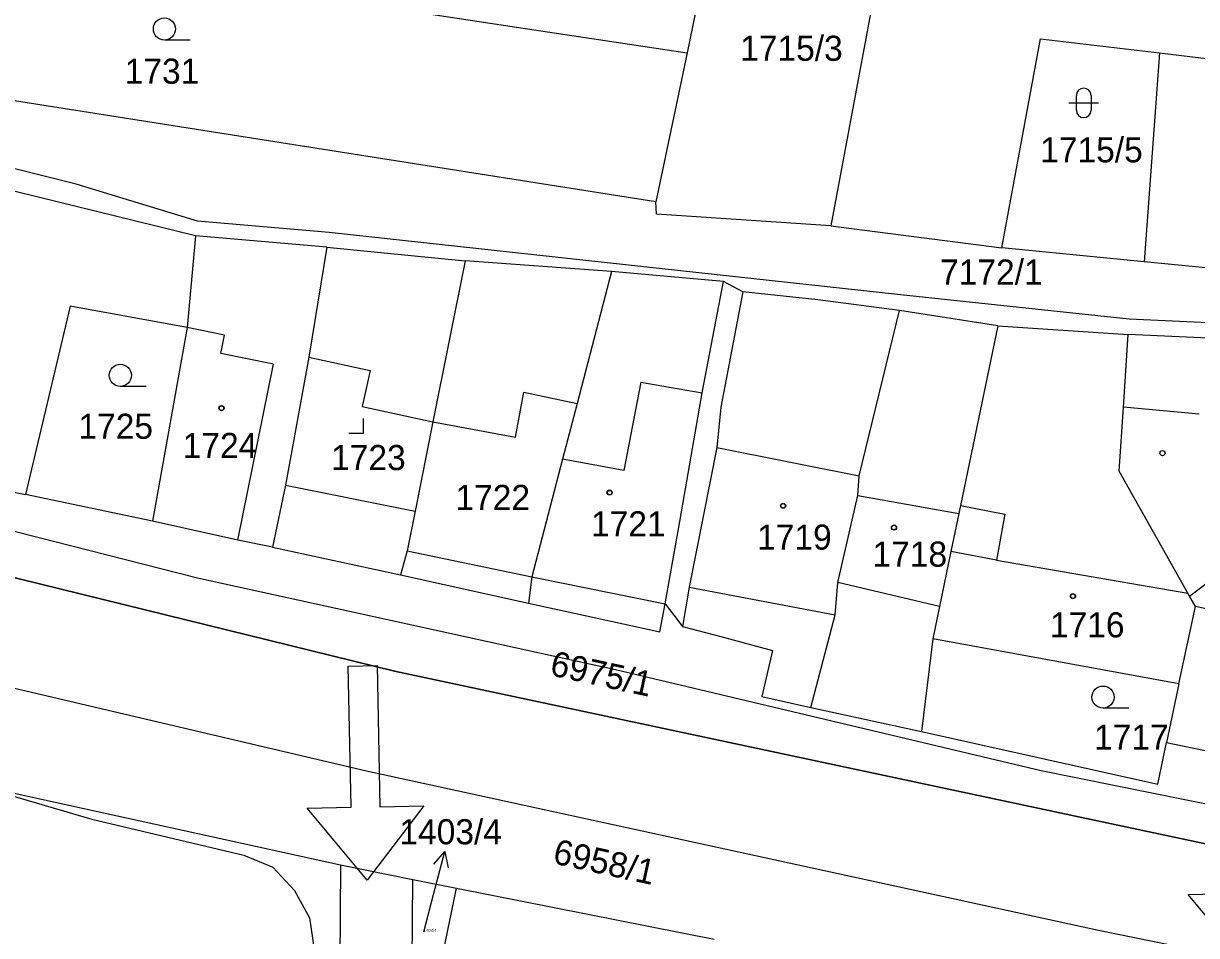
# Model space of a CAD drawing. Extents: x -593183 to -588034, y -1130415 to -1124994.
# Drawn here: x -590080.2 to -590000.6, y -1129409.1 to -1129347.3 of the extents above; entities that cross this region are included whole.
import ezdxf

# ---------------------------------------------------------------- set-up
doc = ezdxf.new("R2010")
doc.units = 0
for name, color, linetype in [('Vrstva 1', 7, 'Continuous'), ('Vrstva 10', 7, 'Continuous'), ('Vrstva 16', 7, 'Continuous'), ('Vrstva 18', 7, 'Continuous'), ('Vrstva 19', 7, 'Continuous'), ('Vrstva 25', 7, 'Continuous'), ('Vrstva 27', 7, 'Continuous'), ('Vrstva 4', 7, 'Continuous')]:
    doc.layers.add(name, color=color, linetype=linetype)

msp = doc.modelspace()

# ---------------------------------------------------------------- linework, layer by layer
at = {"layer": 'Vrstva 1'}
for p, q in [((-590031.96, -1129333.97), (-590035.17, -1129349.33)), ((-590020.91, -1129336.92), (-590025.43, -1129361.05)), ((-590061.71, -1129345.31), (-590045.53, -1129347.76)), ((-590045.53, -1129347.76), (-590035.17, -1129349.33)), ((-590013.83, -1129362.55), (-590011.22, -1129348.37)), ((-590011.22, -1129348.37), (-590003.15, -1129349.34)), ((-590035.17, -1129349.33), (-590037.28, -1129359.43)), ((-590003.15, -1129349.34), (-590004.19, -1129363.49)), ((-590003.15, -1129349.34), (-589985.14, -1129351.52)), ((-590037.28, -1129359.43), (-590088.17, -1129351.42)), ((-590076.58, -1129358.22), (-590088.73, -1129355.19)), ((-590068.5, -1129361.72), (-590085.47, -1129357.56)), ((-590068.36, -1129360.73), (-590076.58, -1129358.22)), ((-590037.24, -1129360.27), (-590037.28, -1129359.43)), ((-590059.44, -1129361.5), (-590068.36, -1129360.73)), ((-590025.43, -1129361.05), (-590037.24, -1129360.27)), ((-590025.43, -1129361.05), (-590013.83, -1129362.55)), ((-590068.5, -1129361.72), (-590069.05, -1129367.94)), ((-590059.58, -1129362.5), (-590068.5, -1129361.72)), ((-590020.69, -1129365.72), (-590059.44, -1129361.5)), ((-590059.58, -1129362.5), (-590060.8, -1129369.94)), ((-590059.58, -1129362.5), (-590050.22, -1129363.41)), ((-590004.19, -1129363.49), (-590013.83, -1129362.55)), ((-590050.22, -1129363.41), (-590052.4, -1129374.34)), ((-590040.3, -1129364.15), (-590050.22, -1129363.41)), ((-590040.3, -1129364.15), (-590042.63, -1129373.08)), ((-590032.69, -1129364.81), (-590040.3, -1129364.15)), ((-589984.38, -1129365.43), (-590004.19, -1129363.49)), ((-590034.14, -1129372.37), (-590032.69, -1129364.81)), ((-590031.38, -1129365.51), (-590032.69, -1129364.81)), ((-590031.38, -1129365.51), (-590032.88, -1129373.34)), ((-590026.3, -1129366.06), (-590031.38, -1129365.51)), ((-590005.21, -1129367.38), (-590020.69, -1129365.72)), ((-590076.98, -1129366.49), (-590080.02, -1129379.26)), ((-590069.05, -1129367.94), (-590076.98, -1129366.49)), ((-590020.76, -1129366.78), (-590026.3, -1129366.06)), ((-590023.51, -1129377.98), (-590020.76, -1129366.78)), ((-590014.1, -1129367.82), (-590020.76, -1129366.78)), ((-589984.93, -1129368.31), (-590005.21, -1129367.38)), ((-590069.05, -1129367.94), (-590071.41, -1129381.05)), ((-590014.1, -1129367.82), (-590016.63, -1129379.99)), ((-590014.1, -1129367.82), (-590005.26, -1129368.41)), ((-590005.59, -1129373.34), (-590005.26, -1129368.41)), ((-589984.99, -1129369.38), (-590005.26, -1129368.41)), ((-590060.8, -1129369.94), (-590062.4, -1129378.61)), ((-590035.65, -1129381.09), (-590034.14, -1129372.37)), ((-590042.63, -1129373.08), (-590043.61, -1129376.86)), ((-590032.88, -1129373.34), (-590033.16, -1129376.07)), ((-590005.88, -1129377.68), (-590005.59, -1129373.34)), ((-590052.4, -1129374.34), (-590053.6, -1129380.37)), ((-590033.16, -1129376.07), (-590035.03, -1129385.52)), ((-590043.61, -1129376.86), (-590045.69, -1129384.83)), ((-590001.22, -1129385.94), (-590005.88, -1129377.68)), ((-590083.99, -1129378.43), (-590080.02, -1129379.26)), ((-590023.6, -1129379.31), (-590023.51, -1129377.98)), ((-590071.41, -1129381.05), (-590080.02, -1129379.26)), ((-590062.4, -1129378.61), (-590063.28, -1129382.83)), ((-590024.94, -1129385.22), (-590023.6, -1129379.31)), ((-590016.63, -1129379.99), (-590016.75, -1129380.55)), ((-590053.6, -1129380.37), (-590054.14, -1129383.07)), ((-590016.75, -1129380.55), (-590017.28, -1129383.12)), ((-590065.62, -1129382.35), (-590071.41, -1129381.05)), ((-590036.66, -1129386.66), (-590035.65, -1129381.09)), ((-590063.28, -1129382.83), (-590065.62, -1129382.35)), ((-590063.28, -1129382.83), (-590054.59, -1129384.7)), ((-590054.14, -1129383.07), (-590054.59, -1129384.7)), ((-590017.28, -1129383.12), (-590018.06, -1129386.85)), ((-590082.19, -1129384.53), (-590055.01, -1129391.21)), ((-590054.59, -1129384.7), (-590045.91, -1129386.62)), ((-590045.69, -1129384.83), (-590045.91, -1129386.62)), ((-590035.03, -1129385.52), (-590035.49, -1129388.2)), ((-590025.14, -1129387.41), (-590024.94, -1129385.22)), ((-590001.1, -1129386.14), (-590001.22, -1129385.94)), ((-590000.71, -1129386.84), (-590001.1, -1129386.14)), ((-590045.91, -1129386.62), (-590037.02, -1129388.56)), ((-590037.02, -1129388.56), (-590036.66, -1129386.66)), ((-590018.06, -1129386.85), (-590018.52, -1129389.04)), ((-590001.83, -1129392.09), (-590000.71, -1129386.84)), ((-590026.79, -1129393.69), (-590025.14, -1129387.41)), ((-590035.49, -1129388.2), (-590032.89, -1129388.87)), ((-590032.89, -1129388.87), (-590029.37, -1129389.83)), ((-590018.52, -1129389.04), (-590019.27, -1129395.3)), ((-590001.83, -1129392.09), (-590018.52, -1129389.04)), ((-590029.37, -1129389.83), (-590030.09, -1129392.94)), ((-590055.01, -1129391.21), (-590005.34, -1129401.8)), ((-590056.9, -1129397.99), (-590084.16, -1129391.61)), ((-590001.83, -1129392.09), (-590002.67, -1129396.05)), ((-590030.09, -1129392.94), (-590026.79, -1129393.69)), ((-590026.79, -1129393.69), (-590019.27, -1129395.3)), ((-590019.27, -1129395.3), (-590003.25, -1129398.87)), ((-590003.25, -1129398.87), (-590002.67, -1129396.05)), ((-590002.67, -1129396.05), (-589989.87, -1129398.75)), ((-590007.28, -1129408.8), (-590056.9, -1129397.99)), ((-590083.72, -1129398.85), (-590075.53, -1129401.25)), ((-590083.72, -1129398.85), (-590058.67, -1129404.34)), ((-590075.53, -1129401.25), (-590065.21, -1129403.68)), ((-590005.34, -1129401.8), (-589982.54, -1129406.63)), ((-590065.21, -1129403.68), (-590063.24, -1129404.51)), ((-590063.24, -1129404.51), (-590061.79, -1129406.07)), ((-590058.67, -1129404.34), (-590058.86, -1129434.44)), ((-590053.86, -1129420.04), (-590053.77, -1129405.34)), ((-590053.77, -1129405.34), (-590050.81, -1129405.93)), ((-590061.79, -1129406.07), (-590060.76, -1129407.93)), ((-590050.81, -1129405.93), (-590033.34, -1129409.38)), ((-590060.76, -1129407.93), (-590060.45, -1129410.08)), ((-589983.97, -1129413.54), (-590007.28, -1129408.8))]:
    msp.add_line(p, q, dxfattribs=at)
msp.add_lwpolyline([(-590035.82, -1129421.91), (-590053.36, -1129418.29), (-590050.81, -1129405.93)], dxfattribs=at)
at = {"layer": 'Vrstva 10'}
for points in [[(-590053.025, -1129400.341), (-590056.862, -1129405.378), (-590060.918, -1129400.511), (-590057.942, -1129400.446), (-590058.144, -1129390.88), (-590056.186, -1129390.841), (-590055.991, -1129400.403)], [(-589993.315, -1129406.174), (-589997.153, -1129411.212), (-590001.209, -1129406.345), (-589998.233, -1129406.28), (-589998.434, -1129396.714), (-589996.476, -1129396.675), (-589996.282, -1129406.237)]]:
    msp.add_lwpolyline(points, close=True, dxfattribs=at)
at = {"layer": 'Vrstva 16'}
msp.add_line((-590053.02, -1129408.88), (-590052.36, -1129406.35), dxfattribs=at)
at = {"layer": 'Vrstva 25'}
for p, q in [((-590068.85, -1129348.46), (-590070.6, -1129348.46)), ((-590008.78, -1129353.22), (-590008.78, -1129352.22)), ((-590007.78, -1129352.22), (-590007.78, -1129353.22)), ((-590009.28, -1129352.72), (-590007.28, -1129352.72)), ((-590071.84, -1129371.93), (-590073.59, -1129371.93)), ((-590057.1, -1129375.11), (-590057.1, -1129374.11)), ((-590057.1, -1129375.11), (-590058.1, -1129375.11)), ((-590005.22, -1129393.73), (-590006.97, -1129393.73)), ((-590052.36, -1129406.35), (-590051.598, -1129403.448))]:
    msp.add_line(p, q, dxfattribs=at)
msp.add_lwpolyline([(-590052.336, -1129404.289), (-590051.598, -1129403.448), (-590051.368, -1129404.543)], dxfattribs=at)
for centre, radius in [((-590070.6, -1129347.71), 0.75), ((-590073.59, -1129371.18), 0.75), ((-590066.73, -1129373.4), 0.175), ((-590066.73, -1129373.4), 0.15), ((-590002.94, -1129376.45), 0.175), ((-590040.42, -1129379.12), 0.175), ((-590040.42, -1129379.12), 0.15), ((-590028.66, -1129380.02), 0.175), ((-590028.66, -1129380.02), 0.15), ((-590021.14, -1129381.49), 0.175), ((-590021.14, -1129381.49), 0.15), ((-590009.01, -1129386.14), 0.175), ((-590009.01, -1129386.14), 0.15), ((-590006.97, -1129392.98), 0.75)]:
    msp.add_circle(centre, radius, dxfattribs=at)
for centre, start, end in [((-590008.28, -1129352.22), 90, 180), ((-590008.28, -1129352.22), 0, 90), ((-590008.28, -1129353.22), 180, 270), ((-590008.28, -1129353.22), 270, 0)]:
    msp.add_arc(centre, 0.5, start, end, dxfattribs=at)
at = {"layer": 'Vrstva 27'}
for p, q in [((-590081.86, -1129381.46), (-590068.36, -1129384.9)), ((-590055.01, -1129391.21), (-590082.19, -1129384.53)), ((-590068.36, -1129384.9), (-590040.01, -1129391.1)), ((-590005.34, -1129401.8), (-590055.01, -1129391.21)), ((-590040.01, -1129391.1), (-590011.16, -1129397.94)), ((-590011.16, -1129397.94), (-589991.31, -1129401.96)), ((-589982.54, -1129406.63), (-590005.34, -1129401.8))]:
    msp.add_line(p, q, dxfattribs=at)
at = {"layer": 'Vrstva 4'}
for p, q in [((-590066.52, -1129368.45), (-590069.05, -1129367.94)), ((-590066.77, -1129369.71), (-590066.52, -1129368.45)), ((-590063.21, -1129370.43), (-590066.77, -1129369.71)), ((-590065.62, -1129382.35), (-590063.21, -1129370.43)), ((-590060.8, -1129369.94), (-590056.65, -1129370.86)), ((-590056.65, -1129370.86), (-590057.19, -1129373.28)), ((-590038.31, -1129371.64), (-590039.45, -1129377.62)), ((-590038.31, -1129371.64), (-590034.14, -1129372.37)), ((-590046.8, -1129375.36), (-590046.23, -1129372.31)), ((-590046.23, -1129372.31), (-590042.63, -1129373.08)), ((-590057.19, -1129373.28), (-590052.4, -1129374.34)), ((-590000.46, -1129373.8), (-590005.59, -1129373.34)), ((-590052.4, -1129374.34), (-590046.8, -1129375.36)), ((-590033.16, -1129376.07), (-590023.51, -1129377.98)), ((-590039.45, -1129377.62), (-590043.61, -1129376.86)), ((-590062.4, -1129378.61), (-590053.6, -1129380.37)), ((-590023.6, -1129379.31), (-590016.75, -1129380.55)), ((-590016.63, -1129379.99), (-590013.62, -1129380.58)), ((-590013.62, -1129380.58), (-590014.2, -1129383.69)), ((-590054.14, -1129383.07), (-590045.69, -1129384.83)), ((-590014.2, -1129383.69), (-590017.28, -1129383.12)), ((-590014.2, -1129383.69), (-590001.22, -1129385.94)), ((-590045.69, -1129384.83), (-590036.66, -1129386.66)), ((-590035.03, -1129385.52), (-590025.14, -1129387.41)), ((-590018.06, -1129386.85), (-590024.94, -1129385.22)), ((-590001.1, -1129386.14), (-589999.8, -1129385.14)), ((-590036.66, -1129386.66), (-590035.49, -1129388.2)), ((-589991.8, -1129388.84), (-590000.71, -1129386.84)), ((-590058.67, -1129404.34), (-590053.77, -1129405.34))]:
    msp.add_line(p, q, dxfattribs=at)

# ---------------------------------------------------------------- texts
at = {"layer": 'Vrstva 16'}
msp.add_text('1403/4', height=1.7, dxfattribs=at).set_placement((-590054.67, -1129402.95))
at = {"layer": 'Vrstva 18'}
for s, height, p in [('1715/3', 1.7, (-590031.57, -1129349.87)), ('1731', 1.7, (-590073.29, -1129351.42)), ('1715/5', 1.7, (-590011.231, -1129356.75)), ('7172/1', 1.7, (-590018.02, -1129365.03)), ('1725', 1.7, (-590076.43, -1129375.48)), ('1722', 1.7, (-590050.87, -1129380.3)), ('1717', 1.7, (-590007.58, -1129396.54)), ('1403/4', 0.2, (-590053.02, -1129408.88))]:
    msp.add_text(s, height=height, dxfattribs=at).set_placement(p)
for s, p in [('6975/1', (-590044.54, -1129391.48)), ('6958/1', (-590044.34, -1129404.23))]:
    msp.add_text(s, height=1.7, rotation=347.70474, dxfattribs=at).set_placement(p)
at = {"layer": 'Vrstva 19'}
for s, p in [('1724', (-590069.36, -1129376.78)), ('1723', (-590059.3, -1129377.6)), ('1721', (-590041.68, -1129382.09)), ('1719', (-590030.42, -1129382.99)), ('1718', (-590022.6, -1129384.14)), ('1716', (-590010.57, -1129388.93))]:
    msp.add_text(s, height=1.7, dxfattribs=at).set_placement(p)

doc.saveas('drawing.dxf')
